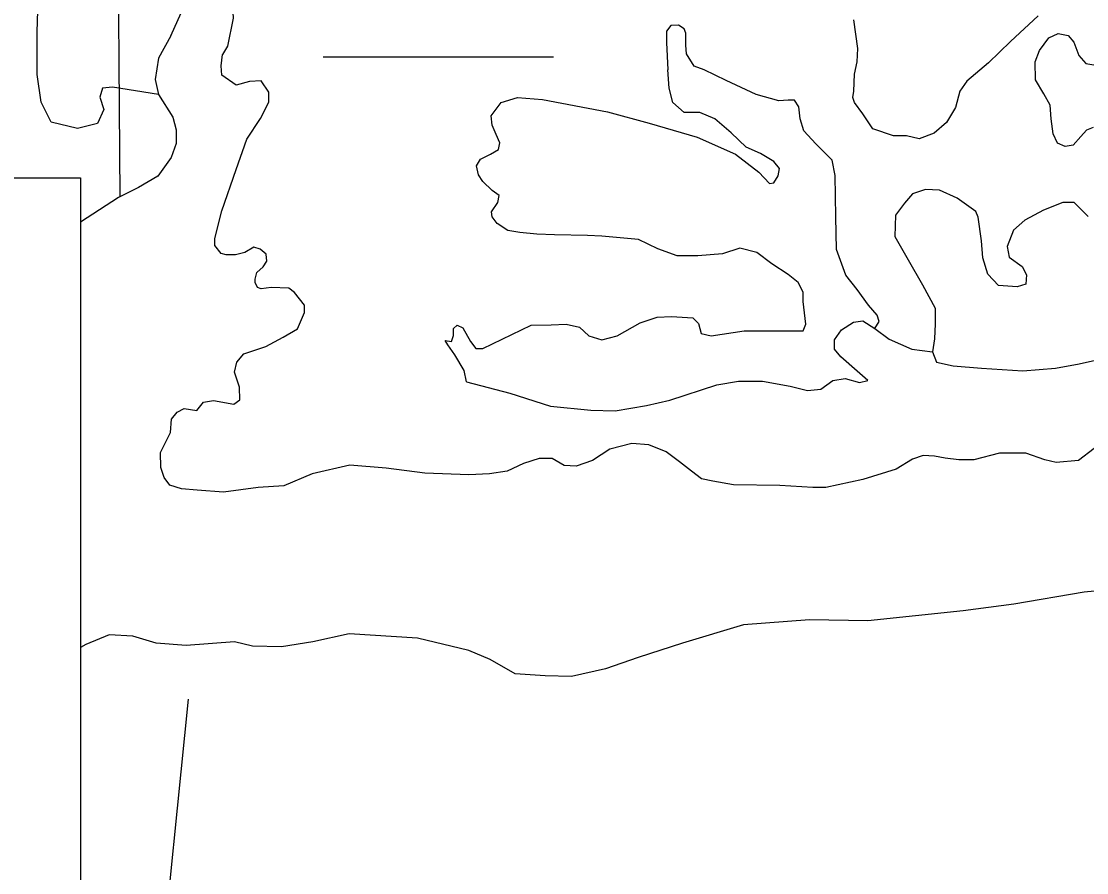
# Model space of a CAD drawing. Extents: x 22866 to 28196, y 1324810 to 1328105.
# Drawn here: x 25340.38 to 25384.8, y 1326082.24 to 1326117.74 of the extents above; entities that cross this region are included whole.
import ezdxf

# ---------------------------------------------------------------- set-up
doc = ezdxf.new("R2010")
doc.units = 0
for name, color, linetype in [('Default', 7, 'Continuous'), ('Level 35', 7, 'Continuous'), ('Level 4', 7, 'Continuous'), ('Level 44', 7, 'Continuous'), ('Level 9', 7, 'Continuous')]:
    doc.layers.add(name, color=color, linetype=linetype)

msp = doc.modelspace()

# ---------------------------------------------------------------- linework, layer by layer
at = {"layer": 'Default'}
msp.add_lwpolyline([(25312.848, 1326111.217), (25342.848, 1326111.217), (25342.848, 1326081.217), (25312.848, 1326081.217)], close=True, dxfattribs=at)
msp.add_lwpolyline([(25312.848, 1326111.217), (25342.848, 1326111.217), (25342.848, 1326081.217), (25312.848, 1326081.217)], close=True, dxfattribs=at)
at = {"layer": 'Level 35'}
for points in [[(25346.098, 1326114.682), (25344.181, 1326115), (25343.763, 1326114.948), (25343.659, 1326114.582), (25343.815, 1326114.058), (25343.554, 1326113.483), (25342.718, 1326113.273), (25341.62, 1326113.535), (25341.202, 1326114.372), (25341.045, 1326115.524), (25341.045, 1326117.303), (25341.097, 1326119.082), (25340.992, 1326119.762), (25340.679, 1326121.489), (25340.522, 1326122.483), (25340.47, 1326124.315), (25340.47, 1326126.042), (25340.313, 1326128.397)], [(25382.775, 1326117.965), (25381.625, 1326116.892), (25380.711, 1326116.003), (25379.796, 1326115.244), (25379.508, 1326114.825), (25379.325, 1326114.145), (25378.959, 1326113.517), (25378.436, 1326113.072), (25377.809, 1326112.837), (25377.286, 1326112.968), (25376.743, 1326112.968), (25375.88, 1326113.256), (25375.462, 1326113.883), (25375.122, 1326114.354), (25375.044, 1326114.564), (25375.096, 1326114.825), (25375.122, 1326115.532), (25375.227, 1326116.055), (25375.253, 1326116.604), (25375.096, 1326117.808)], [(25368.433, 1326115.87), (25368.119, 1326116.383), (25368.093, 1326116.749), (25368.093, 1326117.246), (25368.014, 1326117.429), (25367.779, 1326117.586), (25367.465, 1326117.56), (25367.283, 1326117.325), (25367.283, 1326116.854), (25367.335, 1326115.713)], [(25385.076, 1326113.308), (25384.788, 1326113.203), (25384.553, 1326112.942), (25384.239, 1326112.575), (25383.899, 1326112.523), (25383.586, 1326112.654), (25383.403, 1326113.046), (25383.324, 1326113.674), (25383.272, 1326114.25), (25383.011, 1326114.721), (25382.671, 1326115.296), (25382.645, 1326116.055), (25382.828, 1326116.526), (25383.22, 1326117.049), (25383.612, 1326117.232), (25384.03, 1326117.154), (25384.265, 1326116.866), (25384.474, 1326116.317), (25384.762, 1326115.977), (25385.102, 1326115.924)], [(25367.492, 1326105.43), (25368.38, 1326105.378), (25368.616, 1326105.142), (25368.72, 1326104.724), (25369.138, 1326104.619), (25370.524, 1326104.828), (25372.353, 1326104.828), (25372.981, 1326104.828), (25373.085, 1326105.116), (25372.981, 1326106.058), (25372.981, 1326106.451), (25372.772, 1326106.843), (25372.353, 1326107.183), (25371.674, 1326107.628), (25371.046, 1326108.099), (25370.341, 1326108.282), (25369.609, 1326108.047), (25368.589, 1326107.968), (25367.727, 1326107.968), (25366.917, 1326108.256), (25366.106, 1326108.648), (25364.59, 1326108.779), (25363.989, 1326108.805), (25362.604, 1326108.832), (25361.872, 1326108.858), (25361.166, 1326108.936), (25360.669, 1326109.015), (25360.225, 1326109.303), (25360.016, 1326109.59), (25359.99, 1326109.8), (25360.251, 1326110.192), (25360.303, 1326110.48), (25360.016, 1326110.689), (25359.624, 1326111.056), (25359.441, 1326111.343), (25359.362, 1326111.71), (25359.519, 1326111.998), (25359.938, 1326112.207), (25360.277, 1326112.39), (25360.33, 1326112.678), (25360.173, 1326113.018), (25360.016, 1326113.41), (25359.964, 1326113.803), (25360.382, 1326114.352), (25361.061, 1326114.562), (25362.107, 1326114.483), (25364.825, 1326113.96), (25366.551, 1326113.489), (25368.563, 1326112.913), (25370.158, 1326112.207), (25371.125, 1326111.448), (25371.569, 1326110.977), (25371.752, 1326111.003), (25371.935, 1326111.291), (25371.987, 1326111.605), (25371.752, 1326111.893), (25371.203, 1326112.233), (25370.602, 1326112.495), (25369.975, 1326113.096), (25369.295, 1326113.672), (25368.668, 1326113.934), (25368.014, 1326113.934), (25367.544, 1326114.352), (25367.387, 1326114.954), (25367.335, 1326115.713)], [(25372.798, 1326114.169), (25372.615, 1326114.457), (25372.353, 1326114.457), (25371.961, 1326114.431), (25371.02, 1326114.692), (25369.766, 1326115.268), (25368.851, 1326115.713), (25368.433, 1326115.87)], [(25375.961, 1326104.933), (25376.144, 1326105.221), (25376.065, 1326105.482), (25375.699, 1326105.901), (25375.229, 1326106.555), (25374.758, 1326107.157), (25374.366, 1326108.23), (25374.34, 1326109.59), (25374.314, 1326111.317), (25374.183, 1326111.945), (25373.504, 1326112.625), (25373.007, 1326113.175), (25372.85, 1326113.672), (25372.798, 1326114.169)], [(25358.944, 1326102.709), (25358.84, 1326103.18), (25358.448, 1326103.834), (25358.16, 1326104.253), (25358.056, 1326104.436), (25358.317, 1326104.384), (25358.395, 1326104.645), (25358.395, 1326104.933), (25358.552, 1326105.064), (25358.787, 1326104.959), (25359.101, 1326104.384), (25359.336, 1326104.096), (25359.624, 1326104.096), (25360.434, 1326104.488), (25361.637, 1326105.064), (25362.473, 1326105.09), (25363.1, 1326105.116), (25363.649, 1326104.985), (25364.041, 1326104.619), (25364.59, 1326104.462), (25365.218, 1326104.619), (25366.185, 1326105.169), (25366.89, 1326105.404), (25367.492, 1326105.43)], [(25358.944, 1326102.709), (25360.748, 1326102.238), (25362.447, 1326101.689), (25364.12, 1326101.532), (25365.139, 1326101.505), (25366.446, 1326101.715), (25367.413, 1326101.95), (25369.374, 1326102.578), (25370.288, 1326102.735), (25371.282, 1326102.735), (25372.432, 1326102.526), (25373.164, 1326102.343), (25373.713, 1326102.395), (25374.209, 1326102.761), (25374.732, 1326102.84), (25375.333, 1326102.683), (25375.673, 1326102.761), (25375.229, 1326103.154), (25374.549, 1326103.756), (25374.288, 1326104.07), (25374.288, 1326104.462), (25374.575, 1326104.881), (25375.072, 1326105.195), (25375.464, 1326105.247), (25375.961, 1326104.933), (25376.562, 1326104.488), (25377.503, 1326104.07), (25378.374, 1326103.953)]]:
    msp.add_lwpolyline(points, dxfattribs=at)
at = {"layer": 'Level 4'}
for points in [[(25344.389, 1326123.584), (25344.485, 1326110.421)], [(25347.341, 1326089.474), (25342.391, 1326040.435)]]:
    msp.add_lwpolyline(points, dxfattribs=at)
at = {"layer": 'Level 44'}
msp.add_line((25352.963, 1326116.258), (25362.565, 1326116.258), dxfattribs=at)
at = {"layer": 'Level 9'}
for points in [[(25346.609, 1326117.137), (25347.171, 1326118.366), (25347.668, 1326119.413)], [(25349.132, 1326119.23), (25349.21, 1326117.869), (25348.975, 1326116.697), (25348.764, 1326116.356)], [(25346.609, 1326117.137), (25346.098, 1326116.199), (25345.967, 1326115.31), (25346.098, 1326114.682), (25346.699, 1326113.74), (25346.83, 1326113.217), (25346.83, 1326112.641), (25346.621, 1326112.066), (25346.072, 1326111.281), (25345.261, 1326110.81), (25344.425, 1326110.391), (25342.848, 1326109.362)], [(25348.45, 1326108.683), (25348.738, 1326109.842), (25349.339, 1326111.568), (25349.783, 1326112.824), (25350.358, 1326113.688), (25350.698, 1326114.368), (25350.698, 1326114.787), (25350.385, 1326115.257), (25349.888, 1326115.231), (25349.339, 1326115.074), (25348.738, 1326115.493), (25348.712, 1326115.885), (25348.764, 1326116.356)], [(25384.856, 1326109.604), (25384.281, 1326110.179), (25383.811, 1326110.179), (25383, 1326109.865), (25382.216, 1326109.447), (25381.746, 1326109.028), (25381.484, 1326108.348), (25381.563, 1326107.903), (25382.112, 1326107.511), (25382.295, 1326107.171), (25382.268, 1326106.778), (25381.902, 1326106.674), (25381.118, 1326106.726), (25380.674, 1326107.197), (25380.465, 1326107.877), (25380.413, 1326108.583), (25380.282, 1326109.578), (25380.177, 1326109.813), (25379.393, 1326110.362), (25378.661, 1326110.703), (25378.086, 1326110.729), (25377.537, 1326110.546), (25377.198, 1326110.153), (25376.832, 1326109.656), (25376.805, 1326108.767), (25377.354, 1326107.799), (25377.956, 1326106.752), (25378.478, 1326105.784), (25378.478, 1326105.13), (25378.452, 1326104.502), (25378.374, 1326103.953), (25378.531, 1326103.534), (25379.236, 1326103.377), (25380.413, 1326103.272), (25382.138, 1326103.168), (25383.497, 1326103.272), (25384.49, 1326103.455), (25385.849, 1326103.769)], [(25355.589, 1326099.112), (25354.07, 1326099.238), (25352.502, 1326098.872), (25351.326, 1326098.375), (25350.254, 1326098.296), (25348.816, 1326098.113), (25347.718, 1326098.191), (25347.065, 1326098.244), (25346.568, 1326098.401), (25346.333, 1326098.715), (25346.202, 1326099.133), (25346.176, 1326099.761), (25346.595, 1326100.598), (25346.647, 1326101.148), (25346.882, 1326101.436), (25347.17, 1326101.593), (25347.692, 1326101.514), (25347.98, 1326101.854), (25348.398, 1326101.933), (25349.235, 1326101.776), (25349.496, 1326101.959), (25349.47, 1326102.482), (25349.261, 1326103.11), (25349.365, 1326103.529), (25349.653, 1326103.869), (25350.568, 1326104.183), (25351.299, 1326104.575), (25351.901, 1326104.915), (25352.188, 1326105.596), (25352.188, 1326105.909), (25351.77, 1326106.433), (25351.535, 1326106.616), (25350.803, 1326106.642), (25350.385, 1326106.59), (25350.228, 1326106.642), (25350.123, 1326106.851), (25350.123, 1326106.982), (25350.202, 1326107.27), (25350.463, 1326107.505), (25350.62, 1326107.741), (25350.594, 1326108.029), (25350.332, 1326108.238), (25350.071, 1326108.316), (25349.705, 1326108.107), (25349.313, 1326108.003), (25348.921, 1326108.003), (25348.712, 1326108.055), (25348.45, 1326108.395), (25348.45, 1326108.683)], [(25373.381, 1326098.301), (25372.004, 1326098.38), (25370.07, 1326098.406), (25369.207, 1326098.563), (25368.736, 1326098.668), (25368.318, 1326098.982), (25367.822, 1326099.374), (25367.273, 1326099.793), (25366.541, 1326100.08), (25365.835, 1326100.133), (25364.92, 1326099.897), (25364.188, 1326099.426), (25363.509, 1326099.191), (25363.012, 1326099.217), (25362.516, 1326099.505), (25361.967, 1326099.505), (25361.313, 1326099.296), (25360.634, 1326098.982), (25359.902, 1326098.877), (25359.039, 1326098.825), (25357.209, 1326098.903), (25355.589, 1326099.112)], [(25385.117, 1326099.923), (25384.464, 1326099.426), (25383.523, 1326099.348), (25383.053, 1326099.453), (25382.268, 1326099.74), (25381.171, 1326099.74), (25380.099, 1326099.453), (25379.472, 1326099.453), (25378.897, 1326099.531), (25378.452, 1326099.609), (25377.982, 1326099.636), (25377.537, 1326099.479), (25376.858, 1326099.06), (25375.472, 1326098.641), (25373.93, 1326098.301), (25373.381, 1326098.301)], [(25389.033, 1326094.615), (25387.415, 1326094.202), (25384.697, 1326093.94), (25381.769, 1326093.443), (25379.652, 1326093.155), (25375.679, 1326092.736), (25373.248, 1326092.789)], [(25373.248, 1326092.789), (25370.488, 1326092.572), (25367.952, 1326091.813), (25366.096, 1326091.211), (25364.737, 1326090.74), (25363.326, 1326090.426), (25362.228, 1326090.452), (25360.973, 1326090.531), (25359.928, 1326091.133), (25359.039, 1326091.499), (25356.896, 1326092.022), (25354.047, 1326092.205), (25352.531, 1326091.865), (25351.224, 1326091.656), (25350.021, 1326091.682), (25349.263, 1326091.865), (25347.256, 1326091.708), (25346.001, 1326091.813), (25345.034, 1326092.101), (25344.041, 1326092.153), (25343.074, 1326091.761), (25342.848, 1326091.627)]]:
    msp.add_lwpolyline(points, dxfattribs=at)

doc.saveas('drawing.dxf')
